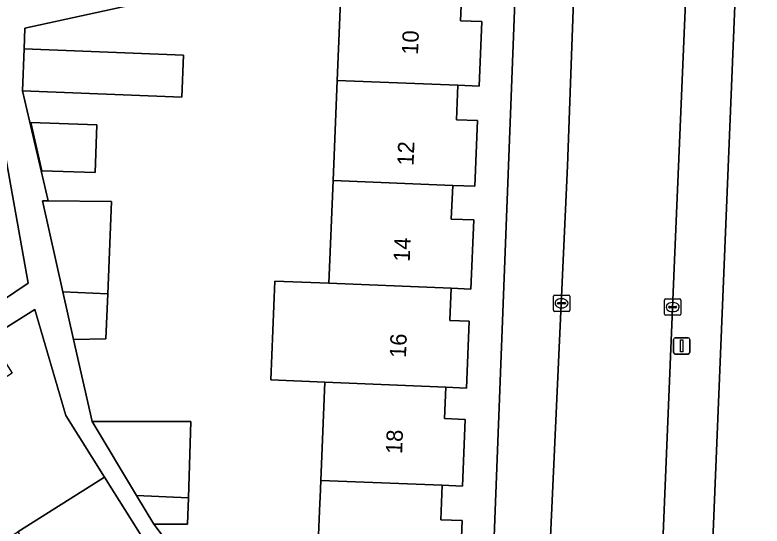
# Model space of a CAD drawing. Extents: x 160077 to 160948, y 386481 to 387498.
# Drawn here: x 160576.85 to 160622.65, y 386650.13 to 386681.45 of the extents above; entities that cross this region are included whole.
import ezdxf

# ---------------------------------------------------------------- set-up
doc = ezdxf.new("R2010")
doc.units = 0
for name, color, linetype in [('IMGEO_Erf', 7, 'Continuous'), ('IMGEO_Kolk', 7, 'Continuous'), ('IMGEO_Lichtmast', 7, 'Continuous'), ('IMGEO_Pand', 7, 'Continuous'), ('IMGEO_Pand_nummerreeks', 7, 'Continuous'), ('IMGEO_Rijbaan_lokaal_open', 7, 'Continuous'), ('IMGEO_Voetpad_open', 7, 'Continuous')]:
    doc.layers.add(name, color=color, linetype=linetype)

msp = doc.modelspace()

# ---------------------------------------------------------------- linework, layer by layer
at = {"layer": 'IMGEO_Erf'}
for points in [[(160627.318, 386691.759), (160621.394, 386691.978), (160618.61, 386624.44)], [(160596.599, 386677.441), (160596.859, 386683.778), (160590.518, 386683.487), (160585.352, 386682.36), (160577.456, 386680.637), (160577.409, 386679.381), (160587.176, 386678.997), (160587.075, 386676.42), (160577.308, 386676.804), (160578.878, 386670.063), (160582.758, 386670.009), (160582.777, 386670.009), (160582.54, 386664.36), (160582.425, 386661.598), (160580.436, 386661.556), (160581.591, 386656.538), (160587.64, 386656.538), (160587.486, 386651.864), (160587.433, 386650.24), (160585.361, 386650.24), (160592.917, 386640.202)], [(160604.26, 386683.475), (160604.163, 386681.096), (160605.475, 386681.042), (160605.313, 386677.088), (160604.004, 386677.141), (160603.917, 386675.028), (160605.216, 386674.974), (160605.052, 386670.949), (160603.686, 386671.005), (160603.601, 386668.945), (160604.977, 386668.889), (160604.804, 386664.651), (160603.584, 386664.701), (160603.503, 386662.733), (160604.699, 386662.684), (160604.531, 386658.585), (160603.269, 386658.637), (160603.19, 386656.714), (160604.453, 386656.662), (160604.285, 386652.572), (160603.036, 386652.623), (160602.95, 386650.51), (160604.267, 386650.456), (160604.095, 386646.27)], [(160605.975, 386643.133), (160607.539, 386683.345)], [(160549.129, 386649.852), (160553.18, 386652.426), (160557.47, 386655.152), (160558.801, 386653.058), (160560.983, 386654.318), (160559.61, 386656.479), (160563.6, 386659.015), (160567.873, 386661.731), (160569.247, 386659.569), (160570.084, 386660.191), (160568.834, 386662.244), (160573.049, 386664.81), (160574.299, 386662.757), (160577.661, 386665.012), (160574.881, 386680.481), (160560.846, 386680.979), (160530.808, 386662.148), (160542.843, 386642.96)], [(160595.339, 386646.628), (160595.539, 386651.533), (160595.553, 386651.869), (160595.596, 386652.927), (160595.843, 386658.943), (160592.529, 386659.08), (160592.778, 386665.144), (160596.091, 386665.008), (160596.349, 386671.306), (160596.599, 386677.441)], [(160571.801, 386646.502), (160577.019, 386649.777), (160582.341, 386653.116), (160579.976, 386656.903), (160578.066, 386663.398), (160575.291, 386661.665), (160576.679, 386659.497), (160572.571, 386656.868), (160568.508, 386654.268), (160567.121, 386656.435), (160564.914, 386655.022), (160566.242, 386652.948), (160562.134, 386650.319), (160558.071, 386647.719), (160556.684, 386649.886), (160554.477, 386648.473), (160555.805, 386646.399), (160551.696, 386643.77), (160547.634, 386641.17), (160546.247, 386643.337), (160543.649, 386641.674), (160557.447, 386619.675), (160584.982, 386637.094)]]:
    msp.add_lwpolyline(points, dxfattribs=at)
msp.add_lwpolyline([(160578.5, 386671.908), (160577.823, 386674.852), (160581.865, 386674.716), (160581.767, 386671.799)], close=True, dxfattribs=at)
at = {"layer": 'IMGEO_Kolk'}
for p, q in [((160609.859, 386663.354), (160609.859, 386664.206)), ((160609.934, 386664.28), (160610.786, 386664.28)), ((160610.347, 386664.06), (160610.372, 386664.06)), ((160610.86, 386664.206), (160610.86, 386663.354)), ((160616.671, 386663.121), (160616.671, 386663.973)), ((160616.746, 386664.047), (160617.598, 386664.047)), ((160617.672, 386663.973), (160617.672, 386663.121)), ((160610.118, 386663.774), (160610.118, 386663.786)), ((160610.556, 386663.737), (160610.158, 386663.737)), ((160610.161, 386663.823), (160610.559, 386663.823)), ((160610.37, 386663.5), (160610.345, 386663.5)), ((160610.602, 386663.786), (160610.602, 386663.774)), ((160616.93, 386663.541), (160616.93, 386663.553)), ((160617.368, 386663.504), (160616.97, 386663.504)), ((160616.973, 386663.59), (160617.371, 386663.59)), ((160617.159, 386663.827), (160617.184, 386663.827)), ((160617.414, 386663.553), (160617.414, 386663.541)), ((160610.786, 386663.28), (160609.934, 386663.28)), ((160617.598, 386663.047), (160616.746, 386663.047)), ((160617.182, 386663.267), (160617.157, 386663.267))]:
    msp.add_line(p, q, dxfattribs=at)
for points in [[(160609.859, 386663.354), (160609.859, 386664.206)], [(160609.934, 386664.28), (160610.786, 386664.28)], [(160610.86, 386664.206), (160610.86, 386663.354)], [(160616.671, 386663.121), (160616.671, 386663.973)], [(160616.746, 386664.047), (160617.598, 386664.047)], [(160617.672, 386663.973), (160617.672, 386663.121)], [(160610.786, 386663.28), (160609.934, 386663.28)], [(160617.598, 386663.047), (160616.746, 386663.047)]]:
    msp.add_lwpolyline(points, dxfattribs=at)
for centre, radius, start, end in [((160609.936, 386664.204), 0.0765, 91.552, 178.448), ((160609.936, 386664.204), 0.0765, 91.552, 178.448), ((160610.784, 386664.204), 0.0765, 1.552, 88.448), ((160610.784, 386664.204), 0.0765, 1.552, 88.448), ((160616.748, 386663.971), 0.0765, 91.552, 178.448), ((160616.748, 386663.971), 0.0765, 91.552, 178.448), ((160617.596, 386663.971), 0.0765, 1.552, 88.448), ((160617.596, 386663.971), 0.0765, 1.552, 88.448), ((160610.158, 386663.783), 0.0403, 85.8775, 175.7526), ((160610.155, 386663.773), 0.0366, 178.938, 274.7102), ((160610.559, 386663.78), 0.043, 264.8664, 352.4533), ((160610.563, 386663.785), 0.0386, 1.7309, 96.639), ((160616.97, 386663.55), 0.0403, 85.8775, 175.7526), ((160616.967, 386663.54), 0.0366, 178.938, 274.7102), ((160617.371, 386663.547), 0.043, 264.8664, 352.4533), ((160617.375, 386663.552), 0.0386, 1.7309, 96.639), ((160609.936, 386663.356), 0.0765, 181.552, 268.448), ((160609.936, 386663.356), 0.0765, 181.552, 268.448), ((160610.784, 386663.356), 0.0765, 271.552, 358.448), ((160610.784, 386663.356), 0.0765, 271.552, 358.448), ((160616.748, 386663.123), 0.0765, 181.552, 268.448), ((160616.748, 386663.123), 0.0765, 181.552, 268.448), ((160617.596, 386663.123), 0.0765, 271.552, 358.448), ((160617.596, 386663.123), 0.0765, 271.552, 358.448)]:
    msp.add_arc(centre, radius, start, end, dxfattribs=at)
for centre, major_axis, ratio, start_param, end_param in [((160610.346, 386663.78), (-0.387, 0.002), 0.722429, 4.712389, 7.853982), ((160610.371, 386663.78), (-0.39, 0.002), 0.717154, 1.570796, 4.712389), ((160617.158, 386663.547), (-0.387, 0.002), 0.722429, 4.712389, 7.853982), ((160617.183, 386663.547), (-0.39, 0.002), 0.717154, 1.570796, 4.712389)]:
    msp.add_ellipse(centre, major_axis=major_axis, ratio=ratio, start_param=start_param, end_param=end_param, dxfattribs=at)
at = {"layer": 'IMGEO_Lichtmast'}
for p, q in [((160617.328, 386661.67), (160618.118, 386661.67)), ((160618.118, 386661.67), (160617.328, 386661.67)), ((160617.228, 386660.77), (160617.228, 386661.57)), ((160617.228, 386661.57), (160617.228, 386660.77)), ((160618.218, 386661.57), (160618.218, 386660.77)), ((160618.218, 386660.77), (160618.218, 386661.57)), ((160618.118, 386660.67), (160617.328, 386660.67)), ((160617.328, 386660.67), (160618.118, 386660.67))]:
    msp.add_line(p, q, dxfattribs=at)
msp.add_lwpolyline([(160617.648, 386661.545), (160617.798, 386661.545), (160617.798, 386660.795), (160617.648, 386660.795), (160617.648, 386661.545)], dxfattribs=at)
for centre, start, end in [((160617.328, 386661.57), 90, 180), ((160617.328, 386661.57), 90, 180), ((160618.118, 386661.57), 0, 90), ((160618.118, 386661.57), 360, 90), ((160617.328, 386660.77), 180, 270), ((160617.328, 386660.77), 180, 270), ((160618.118, 386660.77), 270, 0), ((160618.118, 386660.77), 270, 0)]:
    msp.add_arc(centre, 0.1, start, end, dxfattribs=at)
at = {"layer": 'IMGEO_Pand'}
for points in [[(160605.475, 386681.042), (160604.163, 386681.096), (160604.26, 386683.475), (160600.613, 386683.624), (160596.859, 386683.778), (160596.599, 386677.441), (160604.004, 386677.141), (160605.313, 386677.088)], [(160577.409, 386679.381), (160577.308, 386676.804), (160587.075, 386676.42), (160587.176, 386678.997)], [(160605.216, 386674.974), (160603.917, 386675.028), (160604.004, 386677.141), (160596.599, 386677.441), (160596.349, 386671.306), (160603.686, 386671.005), (160605.052, 386670.949)], [(160578.5, 386671.908), (160581.767, 386671.799), (160581.865, 386674.716), (160577.823, 386674.852)], [(160604.977, 386668.889), (160603.601, 386668.945), (160603.686, 386671.005), (160596.349, 386671.306), (160596.091, 386665.008), (160603.584, 386664.701), (160604.804, 386664.651)], [(160582.777, 386670.009), (160582.758, 386670.009), (160578.878, 386670.063), (160578.543, 386670.068), (160579.787, 386664.473), (160582.54, 386664.36)], [(160604.699, 386662.684), (160603.503, 386662.733), (160603.584, 386664.701), (160596.091, 386665.008), (160592.778, 386665.144), (160592.529, 386659.08), (160595.843, 386658.943), (160603.269, 386658.637), (160604.531, 386658.585)], [(160580.436, 386661.556), (160582.425, 386661.598), (160582.54, 386664.36), (160579.787, 386664.473)], [(160604.453, 386656.662), (160603.19, 386656.714), (160603.269, 386658.637), (160595.843, 386658.943), (160595.596, 386652.927), (160603.036, 386652.623), (160604.285, 386652.572)], [(160587.64, 386656.538), (160581.591, 386656.538), (160584.311, 386651.995), (160587.486, 386651.864)], [(160580.917, 386642.979), (160581.576, 386641.93), (160585.102, 386644.143), (160584.432, 386645.21), (160586.222, 386646.333), (160586.871, 386645.299), (160587.14, 386645.468), (160584.482, 386649.704), (160582.341, 386653.116), (160577.019, 386649.777), (160581.18, 386643.144)], [(160604.267, 386650.456), (160602.95, 386650.51), (160603.036, 386652.623), (160595.596, 386652.927), (160595.553, 386651.869), (160595.539, 386651.533), (160595.339, 386646.628), (160604.095, 386646.27)], [(160585.361, 386650.24), (160587.433, 386650.24), (160587.486, 386651.864), (160584.311, 386651.995)]]:
    msp.add_lwpolyline(points, close=True, dxfattribs=at)
at = {"layer": 'IMGEO_Rijbaan_lokaal_open'}
msp.add_lwpolyline([(160616.069, 386637.291), (160617.271, 386665.941), (160618.548, 386696.166), (160618.787, 386702.164), (160611.777, 386702.444), (160611.622, 386696.983), (160610.716, 386672.205), (160609.383, 386642.765), (160609.432, 386642.756), (160608.814, 386624.205), (160608.759, 386624.093)], dxfattribs=at)
at = {"layer": 'IMGEO_Voetpad_open'}
for points in [[(160621.661, 386773.193), (160620.706, 386750), (160620.278, 386739.623), (160619.524, 386720.686), (160618.787, 386702.164), (160618.548, 386696.166), (160617.271, 386665.941), (160616.069, 386637.291), (160615.656, 386623.956)], [(160608.288, 386702.62), (160607.6, 386684.913), (160607.539, 386683.345), (160605.975, 386643.133)], [(160609.383, 386642.765), (160610.716, 386672.205), (160611.622, 386696.983)], [(160618.49, 386618.632), (160618.573, 386624.407), (160618.61, 386624.44), (160621.394, 386691.978)], [(160592.917, 386640.202), (160585.361, 386650.24), (160584.311, 386651.995), (160581.591, 386656.538), (160580.436, 386661.556), (160579.787, 386664.473), (160578.543, 386670.068), (160578.878, 386670.063), (160577.308, 386676.804), (160577.409, 386679.381), (160577.456, 386680.637), (160585.352, 386682.36)], [(160574.881, 386680.481), (160577.661, 386665.012), (160574.299, 386662.757)], [(160571.203, 386659.048), (160575.291, 386661.665), (160578.066, 386663.398), (160579.976, 386656.903), (160582.341, 386653.116), (160584.482, 386649.704), (160587.14, 386645.468), (160591.082, 386639.771)]]:
    msp.add_lwpolyline(points, dxfattribs=at)

# ---------------------------------------------------------------- texts
at = {"layer": 'IMGEO_Pand_nummerreeks'}
for s, rotation, p in [('10', 87.674, (160601.557, 386679)), ('12', 87.7313, (160601.285, 386672.2)), ('14', 87.7313, (160601.051, 386666.311)), ('16', 87.7313, (160600.817, 386660.419)), ('18', 87.7313, (160600.583, 386654.53))]:
    msp.add_text(s, height=1, rotation=rotation, dxfattribs=at).set_placement(p)

doc.saveas('drawing.dxf')
